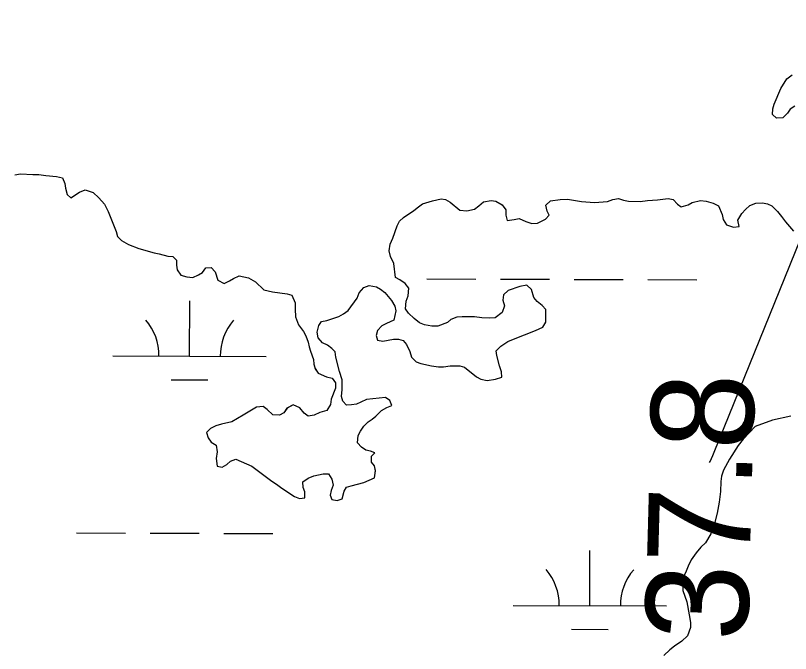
# Model space of a CAD drawing. Extents: x 3161665 to 3199565, y 885729 to 911164.
# Drawn here: x 3174953 to 3175459, y 899983 to 900399 of the extents above; entities that cross this region are included whole.
import ezdxf

# ---------------------------------------------------------------- set-up
doc = ezdxf.new("R2010")
doc.units = 0
for name, color, linetype in [('V-RIVR-RANG', 7, 'Continuous'), ('V-TOPO-MAJR', 7, 'Continuous'), ('V-TOPO-SHOR', 7, 'Continuous'), ('V-WETL-SWMP', 7, 'Continuous')]:
    doc.layers.add(name, color=color, linetype=linetype)

msp = doc.modelspace()

# ---------------------------------------------------------------- linework, layer by layer
at = {"layer": 'V-TOPO-MAJR'}
msp.add_lwpolyline([(3175405.94, 900107.89), (3175406.25, 900108.49), (3175408.13, 900112.51), (3175408.99, 900114.55), (3175475.06, 900277.66), (3175489.55, 900314.61), (3175503.5, 900351.75), (3175721.65, 900832.65), (3175759.14, 900919.76), (3175767.01, 900939.77), (3175774, 900960.04), (3175779.69, 900980.72), (3175784.5, 901001.67), (3175784.75, 901002.9), (3175787.92, 901023.49), (3175789.97, 901044.14), (3175790.32, 901064.89), (3175789.54, 901085.71), (3175788.05, 901106.58), (3175787.25, 901119.39)], dxfattribs=at)
at = {"layer": 'V-TOPO-SHOR'}
for points in [[(3175461.53, 900340.06), (3175458.52, 900338.21), (3175456.68, 900335.66), (3175453.69, 900332.42), (3175449.53, 900332.41), (3175446.98, 900334.71), (3175447.2, 900338.41), (3175448.12, 900341.42), (3175452.49, 900351.6), (3175456.4, 900357.84), (3175459.86, 900360.62)], [(3174952.74, 900295.48), (3174956.44, 900295.96), (3174964.53, 900295.51), (3174968.46, 900295.52), (3174973.08, 900294.84), (3174980.02, 900294.39), (3174983.95, 900293.47), (3174985.34, 900289.78), (3174985.81, 900286.78), (3174986.97, 900282.62), (3174989.29, 900280.31), (3174995.06, 900284.02), (3174998.75, 900285.65), (3175003.84, 900283.81), (3175007.55, 900280.35), (3175011.26, 900276.2), (3175013.81, 900271.58), (3175018.92, 900258.42), (3175019.85, 900255.19), (3175022.4, 900252.65)], [(3175286.84, 900223.43), (3175282.22, 900222.49), (3175274.6, 900219.94), (3175271.6, 900217.16), (3175271.15, 900213.69), (3175272.08, 900209.99), (3175270.7, 900205.6), (3175266.09, 900202.12), (3175262.39, 900201.88), (3175257.31, 900202.1), (3175252.69, 900202.79), (3175244.6, 900202.77), (3175241.13, 900202.53), (3175237.21, 900201.13), (3175234.9, 900199.05), (3175228.67, 900196.72), (3175224.74, 900196.72), (3175220.11, 900197.63), (3175216.64, 900199.01), (3175213.17, 900201.77), (3175209.47, 900205.23), (3175207.61, 900208), (3175208.06, 900213.09), (3175209.44, 900216.56), (3175209.89, 900221.41), (3175207.34, 900224.64), (3175203.87, 900226.94), (3175201.09, 900228.55), (3175199.92, 900237.56), (3175197.83, 900242.18), (3175196.89, 900245.88), (3175197.58, 900250.27), (3175199.42, 900254.2), (3175202.17, 900262.06), (3175203.79, 900265.07), (3175206.32, 900267.62), (3175213.01, 900272.03), (3175216.01, 900274.58), (3175218.78, 900276.43), (3175225.25, 900278.52), (3175230.79, 900279.69), (3175233.8, 900279.24), (3175236.81, 900277.63), (3175243.06, 900272.33), (3175247.68, 900271.87), (3175252.53, 900273.04), (3175255.53, 900275.13), (3175258.53, 900277.67), (3175263.38, 900278.61), (3175266.61, 900278.15), (3175270.55, 900275.85), (3175273.1, 900272.62), (3175273.11, 900269.16), (3175273.81, 900265.69), (3175278.43, 900266.16), (3175281.66, 900266.87), (3175286.06, 900265.03), (3175289.99, 900263.65), (3175293.69, 900263.89), (3175299, 900266.44), (3175301.3, 900268.99), (3175299.91, 900271.76), (3175299.21, 900275.68), (3175302.2, 900278.47), (3175308.44, 900279.4), (3175313.29, 900279.41), (3175322.31, 900278.05), (3175330.86, 900277.37), (3175339.41, 900278.09), (3175342.88, 900279.25), (3175346.57, 900279.95), (3175349.81, 900278.8), (3175353.05, 900278.12), (3175360.67, 900277.9), (3175365.52, 900278.6), (3175371.99, 900279.08), (3175378.92, 900280.02), (3175382.16, 900279.34), (3175384.94, 900276.34), (3175387.49, 900274.49), (3175391.88, 900275.89), (3175394.65, 900277.28), (3175399.96, 900278.68), (3175403.66, 900278.23), (3175408.28, 900276.85), (3175411.75, 900275.24), (3175414.08, 900269.47), (3175414.78, 900266.23), (3175416.86, 900262.77), (3175421.49, 900261.17), (3175425.19, 900261.64), (3175424.25, 900265.79), (3175427.02, 900270.19), (3175429.32, 900272.74), (3175432.09, 900275.29), (3175436.02, 900276.91), (3175440.4, 900277.15), (3175443.64, 900276.47), (3175446.42, 900275.09), (3175450.12, 900271.4), (3175452.9, 900268.17)], [(3175452.9, 900268.17), (3175455.45, 900264.71), (3175460.55, 900258.71)], [(3175022.4, 900252.65), (3175027.03, 900249.89), (3175033.74, 900247.36), (3175043.68, 900244.61), (3175046.92, 900243.93), (3175052.7, 900242.32), (3175055.93, 900242.1), (3175058.25, 900239.79), (3175058.26, 900236.56), (3175058.73, 900233.55), (3175061.04, 900230.09), (3175064.97, 900228.94), (3175068.9, 900228.49), (3175072.6, 900230.12), (3175075.14, 900231.74), (3175077.44, 900234.75), (3175080.91, 900234.99), (3175083.46, 900232.22), (3175085.32, 900226.68), (3175089.25, 900224.61), (3175092.94, 900226.23), (3175095.48, 900227.86), (3175099.18, 900229.48), (3175105.19, 900228.34), (3175109.82, 900225.58), (3175115.14, 900220.5), (3175120.92, 900219.13), (3175130.4, 900217.77), (3175133.41, 900216.85), (3175135.73, 900212), (3175135.74, 900207.84), (3175135.98, 900202.76), (3175137.84, 900197.68), (3175141.09, 900193.29), (3175142.71, 900190.52), (3175144.11, 900186.37), (3175144.81, 900183.36), (3175145.74, 900180.36), (3175147.6, 900175.05), (3175147.83, 900172.05), (3175148.77, 900169.04), (3175150.62, 900166.04), (3175156.17, 900163.75), (3175159.87, 900162.83), (3175161.96, 900159.83), (3175161.97, 900156.36), (3175159.21, 900149.19), (3175158.75, 900145.73), (3175156.22, 900141.79), (3175151.83, 900140.4), (3175148.14, 900138.77), (3175144.21, 900138.07), (3175141.43, 900140.14), (3175138.65, 900143.6), (3175134.26, 900145.44), (3175130.33, 900143.35), (3175128.26, 900140.34), (3175125.49, 900138.72), (3175121.1, 900138.94), (3175117.4, 900142.4), (3175114.85, 900144.47), (3175110.46, 900144), (3175101.69, 900138.67), (3175094.3, 900134.49), (3175087.61, 900132.86), (3175083.91, 900131.7), (3175080.45, 900130.07), (3175077.91, 900127.52), (3175078.84, 900124.06), (3175080.93, 900121.06), (3175084.17, 900119.21), (3175084.87, 900114.83), (3175084.19, 900110.43), (3175084.89, 900105.58), (3175088.13, 900104.9), (3175091.13, 900106.52), (3175093.44, 900108.84), (3175096.9, 900110), (3175107.31, 900105.4), (3175120.5, 900095.72), (3175123.51, 900093.88), (3175126.98, 900091.12), (3175135.32, 900085.82), (3175138.56, 900084.44), (3175142.02, 900084.91), (3175142.01, 900088.84), (3175140.85, 900091.61), (3175140.61, 900095.31), (3175144.07, 900097.62), (3175147.77, 900099.25), (3175150.77, 900099.95), (3175154, 900100.42), (3175157.47, 900100.43), (3175159.56, 900096.97), (3175160.49, 900093.04), (3175159.11, 900089.57), (3175158.43, 900086.56), (3175159.59, 900083.79), (3175163.05, 900083.11), (3175166.29, 900084.27), (3175167.66, 900089.13)], [(3175167.66, 900089.13), (3175169.04, 900091.9), (3175172.28, 900092.6), (3175180.36, 900094.93), (3175187.29, 900097.95), (3175187.97, 900102.57), (3175187.5, 900105.81), (3175185.42, 900108.12), (3175185.41, 900112.04), (3175187.71, 900114.13), (3175184.7, 900115.28), (3175181.7, 900115.96), (3175178.92, 900117.81), (3175176.37, 900120.81), (3175176.83, 900125.43), (3175178.21, 900128.21), (3175180.51, 900131.68), (3175183.28, 900134.46), (3175185.81, 900136.08), (3175188.35, 900138.17), (3175192.04, 900141.87), (3175195.5, 900143.73), (3175198.74, 900145.12), (3175197.34, 900148.35), (3175194.57, 900150.2), (3175182.09, 900149.01), (3175178.4, 900147.16), (3175175.62, 900145.99), (3175172.39, 900145.53), (3175169.15, 900145.29), (3175166.84, 900147.83), (3175165.91, 900150.83), (3175166.36, 900155.45), (3175166.35, 900161.69), (3175164.49, 900167.23), (3175162.15, 900176.47), (3175161.68, 900179.94), (3175159.6, 900182.24), (3175156.82, 900184.31), (3175153.58, 900185.93), (3175150.57, 900189.15), (3175150.1, 900192.85), (3175151.02, 900197.24), (3175152.86, 900199.79), (3175156.32, 900200.49), (3175164.17, 900203.05), (3175167.18, 900204.68), (3175170.17, 900206.99), (3175176.16, 900215.09), (3175177.31, 900218.56), (3175180.54, 900222.04), (3175184, 900223.2), (3175188.63, 900222.29), (3175191.4, 900220.91), (3175194.18, 900218.6), (3175196.27, 900216.06), (3175198.58, 900213.53), (3175200.67, 900209.83), (3175201.37, 900206.83), (3175200, 900200.59), (3175195.15, 900198.5), (3175192.15, 900196.87), (3175189.38, 900193.86), (3175188.47, 900190.62), (3175189.4, 900187.62), (3175192.87, 900186.94), (3175199.8, 900188.34), (3175203.03, 900188.35), (3175206.04, 900187.43), (3175208.36, 900184.89), (3175210.44, 900180.27), (3175211.61, 900176.58), (3175214.62, 900173.58), (3175217.63, 900172.43), (3175224.56, 900170.83), (3175229.19, 900170.15), (3175232.42, 900170.15), (3175236.81, 900170.86), (3175243.05, 900170.87), (3175246.06, 900169.95), (3175253.93, 900163.73), (3175256.7, 900162.12), (3175260.87, 900161.44), (3175266.41, 900162.14), (3175270.34, 900163.54), (3175270.33, 900167.01), (3175268.93, 900170.93), (3175267.07, 900177.63), (3175266.83, 900180.63), (3175269.83, 900183.64), (3175274.45, 900186.66), (3175278.14, 900188.28), (3175292.45, 900193.86), (3175297.07, 900196.18), (3175299.15, 900199.42), (3175299.13, 900207.51), (3175296.81, 900210.28), (3175293.57, 900212.81), (3175291.25, 900215.35), (3175289.85, 900220.66), (3175286.84, 900223.43)]]:
    msp.add_lwpolyline(points, dxfattribs=at)
at = {"layer": 'V-WETL-SWMP'}
for p, q in [((3175221.56, 900227.49), (3175253.56, 900227.4)), ((3175269.56, 900227.36), (3175301.56, 900227.27)), ((3175317.56, 900227.23), (3175349.56, 900227.14)), ((3175365.56, 900227.09), (3175397.56, 900227)), ((3175066.83, 900177.18), (3175066.92, 900213.18)), ((3175016.83, 900177.31), (3175116.82, 900177.04)), ((3175054.78, 900161.78), (3175078.78, 900161.71)), ((3174993.1, 900061.95), (3175025.1, 900061.86)), ((3175041.1, 900061.82), (3175073.1, 900061.73)), ((3175089.1, 900061.68), (3175121.1, 900061.59)), ((3175327.81, 900014.59), (3175327.91, 900050.59)), ((3175277.81, 900014.73), (3175377.81, 900014.45)), ((3175315.77, 899999.19), (3175339.77, 899999.13))]:
    msp.add_line(p, q, dxfattribs=at)
for points in [[(3175461.53, 900340.06), (3175458.53, 900338.2), (3175456.68, 900335.66), (3175453.69, 900332.42), (3175449.53, 900332.41), (3175446.98, 900334.71), (3175447.2, 900338.41), (3175448.12, 900341.42), (3175452.49, 900351.59), (3175456.4, 900357.84), (3175459.86, 900360.62)], [(3174952.74, 900295.48), (3174956.44, 900295.95), (3174964.53, 900295.51), (3174968.46, 900295.52), (3174973.08, 900294.84), (3174980.02, 900294.39), (3174983.95, 900293.47), (3174985.34, 900289.78), (3174985.81, 900286.78), (3174986.98, 900282.62), (3174989.29, 900280.31), (3174995.06, 900284.02), (3174998.76, 900285.65), (3175003.84, 900283.81), (3175007.55, 900280.35), (3175011.26, 900276.2), (3175013.81, 900271.58), (3175018.92, 900258.42), (3175019.85, 900255.19), (3175022.4, 900252.65)], [(3175286.84, 900223.43), (3175282.22, 900222.49), (3175274.6, 900219.94), (3175271.6, 900217.16), (3175271.15, 900213.69), (3175272.08, 900209.99), (3175270.71, 900205.6), (3175266.09, 900202.12), (3175262.39, 900201.88), (3175257.31, 900202.1), (3175252.69, 900202.79), (3175244.6, 900202.77), (3175241.13, 900202.53), (3175237.21, 900201.13), (3175234.9, 900199.05), (3175228.67, 900196.72), (3175224.74, 900196.71), (3175220.11, 900197.63), (3175216.64, 900199.01), (3175213.17, 900201.77), (3175209.47, 900205.23), (3175207.61, 900208), (3175208.06, 900213.09), (3175209.44, 900216.56), (3175209.89, 900221.41), (3175207.34, 900224.64), (3175203.87, 900226.94), (3175201.09, 900228.55), (3175199.92, 900237.56), (3175197.83, 900242.18), (3175196.9, 900245.88), (3175197.58, 900250.27), (3175199.42, 900254.2), (3175202.17, 900262.07), (3175203.79, 900265.07), (3175206.32, 900267.62), (3175213.01, 900272.03), (3175216.01, 900274.58), (3175218.78, 900276.43), (3175225.25, 900278.52), (3175230.79, 900279.69), (3175233.8, 900279.24), (3175236.81, 900277.63), (3175243.06, 900272.32), (3175247.68, 900271.87), (3175252.53, 900273.04), (3175255.53, 900275.13), (3175258.53, 900277.67), (3175263.38, 900278.61), (3175266.62, 900278.15), (3175270.55, 900275.85), (3175273.1, 900272.62), (3175273.11, 900269.16), (3175273.81, 900265.69), (3175278.43, 900266.16), (3175281.66, 900266.86), (3175286.06, 900265.03), (3175289.99, 900263.65), (3175293.69, 900263.89), (3175299, 900266.44), (3175301.3, 900268.99), (3175299.91, 900271.76), (3175299.21, 900275.68), (3175302.2, 900278.46), (3175308.44, 900279.4), (3175313.3, 900279.41), (3175322.31, 900278.05), (3175330.86, 900277.37), (3175339.41, 900278.09), (3175342.88, 900279.25), (3175346.57, 900279.95), (3175349.81, 900278.8), (3175353.05, 900278.12), (3175360.67, 900277.9), (3175365.53, 900278.61), (3175371.99, 900279.08), (3175378.93, 900280.02), (3175382.16, 900279.34), (3175384.94, 900276.34), (3175387.49, 900274.49), (3175391.88, 900275.89), (3175394.65, 900277.28), (3175399.96, 900278.68), (3175403.66, 900278.23), (3175408.28, 900276.85), (3175411.75, 900275.24), (3175414.08, 900269.47), (3175414.78, 900266.24), (3175416.86, 900262.77), (3175421.49, 900261.17), (3175425.19, 900261.64), (3175424.25, 900265.79), (3175427.02, 900270.19), (3175429.32, 900272.74), (3175432.09, 900275.29), (3175436.01, 900276.91), (3175440.4, 900277.15), (3175443.64, 900276.47), (3175446.42, 900275.09), (3175450.12, 900271.4), (3175452.9, 900268.17)], [(3175452.9, 900268.17), (3175455.45, 900264.71), (3175460.55, 900258.71)], [(3175022.4, 900252.65), (3175027.03, 900249.89), (3175033.74, 900247.36), (3175043.68, 900244.61), (3175046.92, 900243.93), (3175052.7, 900242.32), (3175055.93, 900242.1), (3175058.25, 900239.79), (3175058.26, 900236.56), (3175058.73, 900233.55), (3175061.04, 900230.09), (3175064.98, 900228.95), (3175068.91, 900228.49), (3175072.6, 900230.12), (3175075.14, 900231.74), (3175077.44, 900234.75), (3175080.91, 900234.99), (3175083.46, 900232.22), (3175085.32, 900226.68), (3175089.25, 900224.61), (3175092.94, 900226.23), (3175095.48, 900227.86), (3175099.18, 900229.48), (3175105.19, 900228.34), (3175109.82, 900225.58), (3175115.14, 900220.51), (3175120.92, 900219.13), (3175130.4, 900217.77), (3175133.41, 900216.85), (3175135.73, 900212), (3175135.74, 900207.84), (3175135.98, 900202.76), (3175137.84, 900197.68), (3175141.09, 900193.29), (3175142.71, 900190.52), (3175144.11, 900186.37), (3175144.81, 900183.36), (3175145.74, 900180.36), (3175147.6, 900175.05), (3175147.84, 900172.05), (3175148.77, 900169.05), (3175150.62, 900166.05), (3175156.17, 900163.75), (3175159.87, 900162.83), (3175161.96, 900159.83), (3175161.97, 900156.36), (3175159.21, 900149.19), (3175158.76, 900145.73), (3175156.22, 900141.79), (3175151.83, 900140.4), (3175148.14, 900138.77), (3175144.21, 900138.07), (3175141.44, 900140.14), (3175138.65, 900143.6), (3175134.26, 900145.44), (3175130.34, 900143.35), (3175128.26, 900140.34), (3175125.49, 900138.72), (3175121.1, 900138.94), (3175117.4, 900142.4), (3175114.85, 900144.47), (3175110.46, 900144), (3175101.69, 900138.67), (3175094.3, 900134.49), (3175087.61, 900132.86), (3175083.91, 900131.69), (3175080.45, 900130.07), (3175077.91, 900127.52), (3175078.84, 900124.06), (3175080.93, 900121.06), (3175084.17, 900119.22), (3175084.87, 900114.83), (3175084.19, 900110.43), (3175084.89, 900105.58), (3175088.13, 900104.9), (3175091.13, 900106.52), (3175093.44, 900108.84), (3175096.9, 900110), (3175107.31, 900105.4), (3175120.5, 900095.72), (3175123.51, 900093.88), (3175126.98, 900091.12), (3175135.32, 900085.82), (3175138.55, 900084.44), (3175142.02, 900084.91), (3175142.01, 900088.84), (3175140.85, 900091.61), (3175140.61, 900095.31), (3175144.07, 900097.63), (3175147.77, 900099.25), (3175150.77, 900099.95), (3175154, 900100.42), (3175157.47, 900100.43), (3175159.56, 900096.97), (3175160.49, 900093.04), (3175159.11, 900089.57), (3175158.42, 900086.56), (3175159.59, 900083.79), (3175163.05, 900083.11), (3175166.29, 900084.27), (3175167.66, 900089.13)], [(3175167.66, 900089.13), (3175169.04, 900091.9), (3175172.28, 900092.6), (3175180.36, 900094.93), (3175187.29, 900097.95), (3175187.97, 900102.58), (3175187.5, 900105.81), (3175185.42, 900108.12), (3175185.41, 900112.05), (3175187.71, 900114.13), (3175184.71, 900115.28), (3175181.7, 900115.97), (3175178.92, 900117.81), (3175176.37, 900120.81), (3175176.83, 900125.43), (3175178.21, 900128.21), (3175180.51, 900131.68), (3175183.28, 900134.46), (3175185.82, 900136.08), (3175188.35, 900138.17), (3175192.04, 900141.87), (3175195.5, 900143.73), (3175198.74, 900145.12), (3175197.34, 900148.35), (3175194.57, 900150.2), (3175182.09, 900149.01), (3175178.4, 900147.16), (3175175.62, 900145.99), (3175172.39, 900145.53), (3175169.16, 900145.29), (3175166.84, 900147.82), (3175165.91, 900150.83), (3175166.36, 900155.45), (3175166.35, 900161.69), (3175164.49, 900167.23), (3175162.15, 900176.47), (3175161.68, 900179.94), (3175159.6, 900182.24), (3175156.82, 900184.32), (3175153.58, 900185.93), (3175150.57, 900189.15), (3175150.1, 900192.85), (3175151.01, 900197.24), (3175152.86, 900199.79), (3175156.32, 900200.49), (3175164.17, 900203.05), (3175167.18, 900204.68), (3175170.17, 900206.99), (3175176.16, 900215.09), (3175177.31, 900218.56), (3175180.54, 900222.04), (3175184, 900223.2), (3175188.63, 900222.29), (3175191.4, 900220.91), (3175194.18, 900218.6), (3175196.27, 900216.06), (3175198.58, 900213.53), (3175200.67, 900209.83), (3175201.37, 900206.83), (3175200, 900200.59), (3175195.15, 900198.5), (3175192.15, 900196.87), (3175189.38, 900193.86), (3175188.47, 900190.63), (3175189.4, 900187.62), (3175192.87, 900186.94), (3175199.8, 900188.34), (3175203.03, 900188.35), (3175206.04, 900187.43), (3175208.35, 900184.89), (3175210.44, 900180.27), (3175211.61, 900176.58), (3175214.62, 900173.58), (3175217.63, 900172.43), (3175224.56, 900170.83), (3175229.19, 900170.15), (3175232.42, 900170.16), (3175236.81, 900170.86), (3175243.05, 900170.87), (3175246.06, 900169.95), (3175253.93, 900163.73), (3175256.7, 900162.12), (3175260.87, 900161.44), (3175266.41, 900162.14), (3175270.34, 900163.54), (3175270.33, 900167), (3175268.93, 900170.93), (3175267.07, 900177.63), (3175266.83, 900180.63), (3175269.83, 900183.64), (3175274.45, 900186.66), (3175278.14, 900188.28), (3175292.45, 900193.86), (3175297.07, 900196.18), (3175299.14, 900199.42), (3175299.13, 900207.51), (3175296.81, 900210.28), (3175293.57, 900212.81), (3175291.25, 900215.35), (3175289.85, 900220.66), (3175286.84, 900223.43)], [(3175458.98, 900138.04), (3175446.97, 900135.47), (3175435.66, 900131.28), (3175427.82, 900123.18), (3175424.59, 900119.01), (3175418.83, 900109.99), (3175414.92, 900102.81), (3175413.77, 900098.88), (3175413.32, 900095.41), (3175413.1, 900088.94), (3175412.19, 900082.01), (3175410.82, 900074.84), (3175409.22, 900068.14), (3175406.69, 900061.43), (3175403.24, 900055.64), (3175400.24, 900052.63), (3175397.25, 900048.93), (3175394.02, 900044.53), (3175391.95, 900040.37), (3175390.57, 900037.13), (3175389.42, 900034.35), (3175388.5, 900031.35), (3175388.52, 900024.41), (3175391.08, 900017.02), (3175392.71, 900008.71), (3175393.42, 900003.62), (3175393.42, 900000.39), (3175391.59, 899994.84), (3175387.9, 899991.36), (3175383.05, 899988.12), (3175380.05, 899985.8), (3175376.13, 899982.09)]]:
    msp.add_lwpolyline(points, dxfattribs=at)
for centre, start, end in [((3175011.58, 900177.8), 359.0698, 40.6135), ((3175122.07, 900177.5), 139.0698, 180.6135), ((3175272.57, 900015.22), 359.0698, 40.6135), ((3175383.06, 900014.91), 139.0698, 180.6135)]:
    msp.add_arc(centre, 35.25, start, end, dxfattribs=at)

# ---------------------------------------------------------------- texts
at = {"layer": 'V-RIVR-RANG'}
msp.add_text('37.8', height=67, rotation=88.4383, dxfattribs=at).set_placement((3175430.68, 899991.04))

doc.saveas('drawing.dxf')
